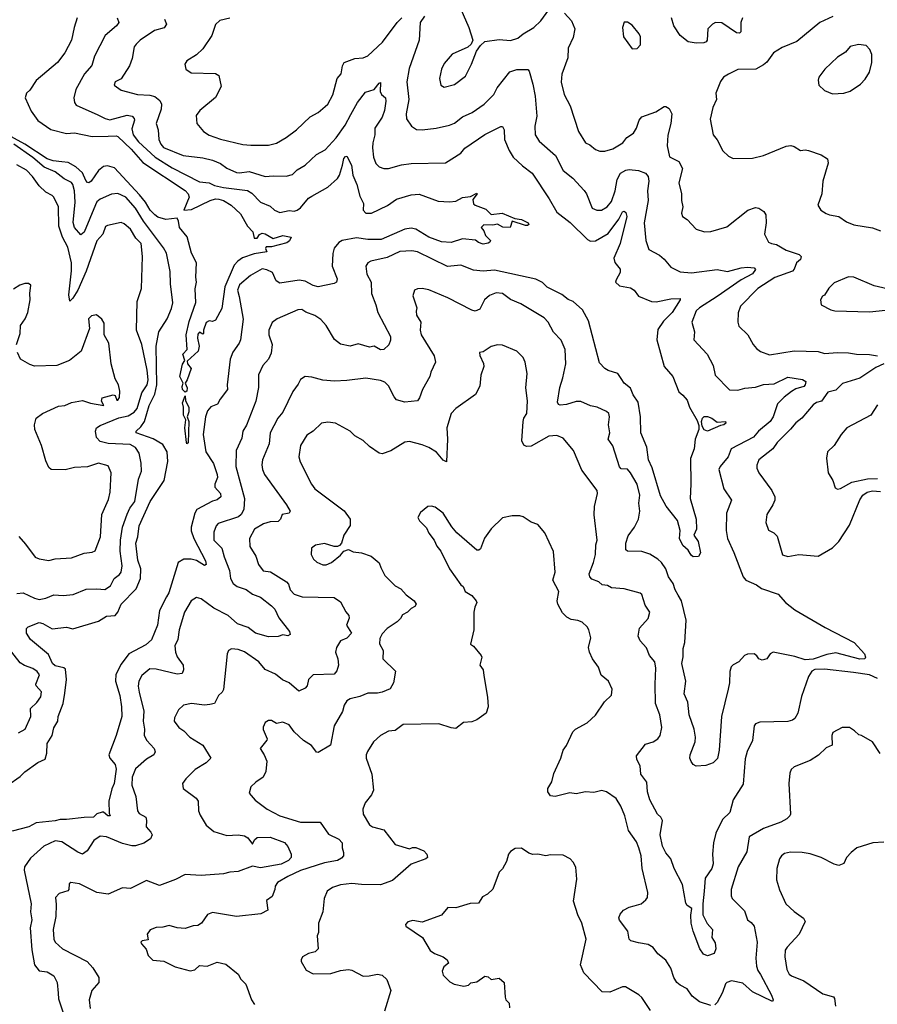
# Model space of a CAD drawing. Extents: x 1246230 to 1426786, y 660032 to 763141.
# Tile 262 of 566: x 1321923 to 1327274, y 742238 to 748383. Entities that reach past the tile are written whole.
import ezdxf

# ---------------------------------------------------------------- set-up
doc = ezdxf.new("R2010")
doc.units = 0

msp = doc.modelspace()

# ---------------------------------------------------------------- linework, layer by layer
at = {"layer": '0CON10XD'}
for points in [[(1324655, 748496.7), (1324725.8, 748335), (1324750, 748255), (1324740, 748230), (1324718.3, 748211.7), (1324621.7, 748168.3), (1324571.4, 748108.6), (1324554.5, 748075), (1324541.4, 748015), (1324550.8, 747975), (1324571.3, 747961.3), (1324635, 747978.1), (1324705, 748030), (1324742.9, 748105), (1324774.1, 748185.9), (1324798.3, 748221.7), (1324825, 748246.7), (1324915, 748258.6), (1324985, 748252.2), (1325031.7, 748268.3), (1325063.8, 748295), (1325130.8, 748335), (1325174, 748375), (1325225, 748443.8)], [(1322281.9, 748395), (1322262.1, 748335), (1322246.2, 748255), (1322204.5, 748175), (1322158.1, 748115), (1322025, 748003.8), (1321985, 747943.8), (1321965, 747923.8), (1321956.9, 747895), (1321995, 747812.5), (1322035, 747754.3), (1322117.1, 747697.1), (1322215, 747672.2), (1322265, 747676.2), (1322375, 747654.3), (1322475, 747655.6), (1322525, 747657.9), (1322535, 747653.2), (1322617.3, 747575), (1322691.6, 747491.6), (1322955, 747317.3), (1322973.3, 747295), (1322980, 747275), (1322946.7, 747195), (1322995, 747198.5), (1323112, 747255), (1323145, 747264.6), (1323165, 747262.7), (1323195, 747254.4), (1323243.3, 747225), (1323301.2, 747171.2), (1323344, 747095), (1323378.3, 747058.3), (1323385, 747020), (1323405, 747020), (1323418.3, 747041.7), (1323435, 747050), (1323455, 747046.7), (1323505, 747016.2), (1323564.5, 747035.5), (1323617.5, 747025), (1323606.6, 747003.4), (1323588.8, 746991.2), (1323494.2, 746965.8), (1323461.2, 746965), (1323456.7, 746955), (1323465, 746933.3), (1323385, 746922), (1323313.1, 746896.9), (1323283.7, 746876.3), (1323260.2, 746849.8), (1323203.3, 746715), (1323185, 746580), (1323145, 746507.5), (1323125, 746500), (1323105, 746502.5), (1323087, 746493), (1323070, 746445), (1323070, 746425), (1323065, 746420), (1323045, 746432.5), (1323035, 746420), (1323031.8, 746395), (1323042.2, 746345), (1323035.7, 746315), (1322967.5, 746252.5), (1322970.5, 746235), (1322993.1, 746205), (1322968.5, 746135), (1322955.7, 746115), (1322967.3, 746085), (1322965, 746064), (1322955, 746059.2), (1322939.1, 746075), (1322936.4, 746093.6), (1322942.5, 746115), (1322921.2, 746155), (1322937.7, 746232.3), (1322953.8, 746255), (1322941.4, 746295), (1322967.2, 746325), (1322960.6, 746415), (1322980.9, 746499.1), (1323022.2, 746617.8), (1323017.4, 746702.6), (1323026.5, 746745), (1323020.9, 746775), (1323025.7, 746865.7), (1322995, 746926.7), (1322967.7, 747027.7), (1322920, 747085), (1322914.5, 747125), (1322905, 747144.4), (1322835.5, 747135.5), (1322785, 747151.1), (1322765, 747164.1), (1322736, 747195), (1322708.1, 747245), (1322670.7, 747290.7), (1322515, 747457.7), (1322471.4, 747471.4), (1322445, 747466.2), (1322415, 747441.9), (1322367.8, 747375), (1322355, 747365.6), (1322345, 747366.9), (1322335, 747380), (1322315, 747427.3), (1322273.6, 747463.6), (1322225, 747490.5), (1322186.3, 747496.3), (1322131.5, 747501.5), (1322094.6, 747514.6), (1321955.3, 747605.3), (1321825, 747676.9)], [(1322530.6, 748395), (1322540.8, 748365), (1322527.1, 748345), (1322456.7, 748285), (1322390, 748155), (1322372.8, 748097.2), (1322326.7, 748045), (1322272.6, 747947.4), (1322260, 747895), (1322264.2, 747865), (1322275, 747850), (1322409.5, 747789.5), (1322455.3, 747765.3), (1322485, 747756.9), (1322594.1, 747785.9), (1322625, 747780.4), (1322637.1, 747767.1), (1322638.8, 747755), (1322622.4, 747702.4), (1322630.3, 747665), (1322665, 747620.8), (1322768.2, 747525), (1322875, 747459.2), (1323045, 747370.8), (1323104, 747365), (1323137.3, 747347.2), (1323195, 747335.9), (1323345, 747317.8), (1323370.5, 747300.5), (1323425, 747244.5), (1323485, 747220), (1323513.7, 747193.7), (1323545, 747178.5), (1323605, 747191.1), (1323635, 747187.5), (1323655, 747193.8), (1323675, 747207.9), (1323725, 747269.5), (1323745, 747281.8), (1323845, 747337.1), (1323905, 747391.5), (1323917.7, 747412.3), (1323937.9, 747475), (1323945, 747516.9), (1323955, 747529.1), (1323965, 747530), (1323992.4, 747475), (1324001.6, 747411.6), (1324027.5, 747355), (1324045, 747281.2), (1324067.8, 747235), (1324065, 747193.8), (1324082.5, 747175), (1324118, 747175), (1324217.7, 747222.2), (1324275, 747263.3), (1324365, 747290), (1324415, 747293.1), (1324535, 747250), (1324604.5, 747245.5), (1324645, 747249.2), (1324685, 747272.9), (1324735, 747278.8), (1324775, 747300), (1324776.7, 747295), (1324749.5, 747260.5), (1324754.6, 747234.6), (1324764.7, 747224.7), (1324830.9, 747200.9), (1324865, 747168), (1324934.4, 747174.4), (1325012.5, 747142.5), (1325055, 747136.7), (1325095, 747116), (1325099.5, 747105), (1325092, 747098), (1325078.1, 747098.1), (1324995, 747126), (1324983.3, 747086.7), (1324937.7, 747087.7), (1324905, 747107.5), (1324875, 747100), (1324818.3, 747101.7), (1324802.5, 747085), (1324820, 747065), (1324830, 747035), (1324860, 747005), (1324856.4, 746993.6), (1324845, 746987.5), (1324815, 746982.5), (1324785, 746992.5), (1324766.4, 747006.4), (1324685, 747014.5), (1324615, 746992.5), (1324555, 746995.4), (1324475, 747025.3), (1324395, 747074.6), (1324365, 747082), (1324325, 747074.7), (1324178.1, 747011.9), (1324095, 747010.2), (1324025, 747020.4), (1323935, 747005.7), (1323915, 746992.5), (1323885.9, 746955.9), (1323876.2, 746923.8), (1323872.4, 746845), (1323903.3, 746765), (1323898.8, 746745), (1323885, 746736.2), (1323785, 746715.6), (1323755, 746722.9), (1323705, 746750), (1323667.1, 746757.1), (1323545, 746738.2), (1323523.7, 746753.7), (1323500.8, 746805), (1323465, 746821.9), (1323435, 746827.3), (1323363.3, 746786.7), (1323295, 746728.5), (1323281, 746695), (1323293, 746655), (1323316.5, 746513.5), (1323300, 746385), (1323292.3, 746365), (1323252, 746308), (1323237.1, 746265), (1323217.9, 746105), (1323219.4, 746075), (1323174.4, 746015), (1323157.5, 745982.5), (1323115, 745967.5), (1323095, 745941.2), (1323082.5, 745905), (1323067.5, 745795), (1323083.6, 745685), (1323133, 745613), (1323155.3, 745545), (1323156, 745525), (1323140, 745485), (1323140.5, 745465), (1323175.4, 745425), (1323177.8, 745405), (1323155, 745385.6), (1323125, 745378.9), (1323028.5, 745325), (1323016.2, 745303.8), (1322992.9, 745215), (1322993.7, 745193.7), (1323010, 745145), (1323081.8, 745005), (1323086.3, 744983.7), (1323075, 744975.7), (1323026.8, 745006.8), (1322993.3, 745016.7), (1322946.2, 745015), (1322910.8, 744995), (1322853.4, 744806.6), (1322838.3, 744781.7), (1322794.7, 744695), (1322782.8, 744605), (1322745, 744512), (1322709.4, 744480.6), (1322603.1, 744425), (1322555, 744360), (1322523.4, 744296.6), (1322521.1, 744255), (1322547.2, 744165), (1322558.4, 744095), (1322559.3, 744035), (1322525.4, 743914.6), (1322479.2, 743795), (1322484.3, 743774.3), (1322517.5, 743735), (1322525.5, 743705.5), (1322512.9, 743615), (1322497.6, 743582.4), (1322479.2, 743505), (1322480.3, 743430.3), (1322486.4, 743413.6), (1322472.5, 743415), (1322445, 743436.7), (1322436.4, 743436.4), (1322405, 743426.7), (1322382.5, 743405), (1322325.6, 743404.4), (1322215, 743390.8), (1322175, 743391.9), (1322145, 743382.1), (1322025, 743369.5), (1321978.8, 743345), (1321875, 743317.5)], [(1322826.6, 748386.6), (1322838.6, 748355), (1322825, 748331.1), (1322764.2, 748315), (1322675, 748255.5), (1322649.1, 748230.9), (1322637.3, 748212.7), (1322625, 748140), (1322608.5, 748095), (1322555.4, 748014.6), (1322518.8, 747995), (1322512.5, 747975), (1322555, 747942.5), (1322657.5, 747915), (1322735, 747912.7), (1322765.9, 747904.1), (1322797.6, 747877.6), (1322807.5, 747855), (1322804.7, 747825), (1322774.4, 747735), (1322786.4, 747695), (1322790.3, 747635), (1322803.9, 747605), (1322821.1, 747585), (1322943.8, 747535), (1323065, 747520.8), (1323125, 747506.7), (1323175, 747485.5), (1323215, 747456.5), (1323275, 747428.8), (1323295, 747426.2), (1323355, 747434.7), (1323455, 747403.8), (1323505, 747409.1), (1323585, 747405.5), (1323625, 747415.6), (1323655, 747446.7), (1323704.3, 747475), (1323775, 747541.1), (1323829.9, 747570.1), (1323897.3, 747645), (1323953.8, 747725), (1323988.8, 747791.2), (1324030, 747865), (1324080.2, 747929.8), (1324135, 747947.3), (1324165, 747987.5), (1324175, 747990), (1324171.1, 747935), (1324180, 747915), (1324204.5, 747894.5), (1324207.5, 747875), (1324198.8, 747815), (1324183.9, 747775), (1324138.6, 747705), (1324139.4, 747665), (1324125.3, 747615), (1324123.3, 747583.3), (1324130.5, 747525), (1324145.6, 747485), (1324165, 747464.3), (1324195, 747453.3), (1324225, 747453.5), (1324305, 747476.7), (1324366.2, 747486.2), (1324580, 747490), (1324675, 747550), (1324699.7, 747580.3), (1324825, 747665.4), (1324925, 747716.5), (1324935.3, 747715.3), (1324946.2, 747695), (1324947.5, 747635), (1324976.3, 747566.3), (1325002.2, 747525), (1325060.1, 747470.1), (1325120.4, 747425), (1325226.7, 747265), (1325275, 747180.6), (1325357.7, 747117.7), (1325465, 747011.1), (1325485, 747001.5), (1325515, 747003.1), (1325595, 747048.7), (1325662.1, 747137.9), (1325685, 747183.6), (1325695, 747186.9), (1325705, 747178.5), (1325710.7, 747155), (1325669, 746985), (1325630, 746895), (1325637.4, 746867.4), (1325670.3, 746825), (1325668.9, 746805), (1325645, 746759.4), (1325640.5, 746745), (1325665, 746720.9), (1325735, 746709.2), (1325756.2, 746695), (1325785, 746657.1), (1325864.7, 746624.7), (1325895, 746621.8), (1325985, 746640.4), (1326043.6, 746643.6), (1326044.2, 746635), (1325994.5, 746555), (1325939.1, 746500.9), (1325905, 746448.8), (1325899.5, 746385), (1325945, 746219.4), (1325998.9, 746155), (1326035, 746060), (1326060.5, 746040.5), (1326087.6, 746007.6), (1326103.1, 745965), (1326150.8, 745880.8), (1326160, 745850), (1326161.1, 745825), (1326138.1, 745765), (1326132.5, 745705), (1326108.8, 745645), (1326110, 745485), (1326105.6, 745395), (1326144.4, 745265.6), (1326145.8, 745204.2), (1326130, 745165), (1326155.5, 745125.5), (1326170, 745055), (1326158.3, 745031.7), (1326125, 745031.2), (1326111.9, 745041.9), (1326095, 745072.5), (1326061.7, 745101.7), (1326040, 745145), (1326043.8, 745195), (1326027.3, 745257.3), (1325956.5, 745346.5), (1325921.9, 745411.9), (1325868.8, 745585), (1325845.7, 745635), (1325836.5, 745715), (1325797.7, 745805), (1325795.6, 745905), (1325781.3, 745995), (1325751.7, 746041.7), (1325733.9, 746083.9), (1325694.4, 746114.4), (1325675, 746143.1), (1325655, 746174.2), (1325595, 746193.1), (1325575, 746205.7), (1325541.8, 746241.8), (1325472.8, 746502.8), (1325435, 746572.5), (1325376.2, 746625), (1325345, 746637.5), (1325305, 746666.9), (1325215, 746714.4), (1325185, 746741.9), (1325143.2, 746763.2), (1324885, 746819.3), (1324815, 746813.6), (1324755, 746819.5), (1324675, 746850), (1324592.7, 746842.7), (1324405, 746934.5), (1324370.4, 746940.4), (1324295, 746935.5), (1324215, 746899.6), (1324113.6, 746876.4), (1324096, 746865), (1324082.9, 746845), (1324089.6, 746795), (1324116.6, 746745), (1324117.1, 746675), (1324145.8, 746604.2), (1324158.1, 746555), (1324236.8, 746405), (1324237.5, 746382.5), (1324225.6, 746354.4), (1324195.6, 746324.4), (1324175, 746321.5), (1324135, 746344.4), (1324105, 746340), (1324035, 746358.9), (1323985, 746345.5), (1323925, 746357.8), (1323886.9, 746386.9), (1323835.5, 746475), (1323801.2, 746511.2), (1323765, 746537.7), (1323707.3, 746557.3), (1323683.3, 746573.3), (1323657.9, 746572.1), (1323528.8, 746515)], [(1323235, 748392.9), (1323172.5, 748377.5), (1323145, 748353.3), (1323120.8, 748285), (1323065, 748201.2), (1323025, 748163.3), (1322966.7, 748125), (1322953.8, 748105), (1322960, 748075), (1322991.7, 748051.7), (1323145, 748047.5), (1323166.2, 748035), (1323180, 747965), (1323145, 747896.7), (1323046.2, 747815), (1323024, 747785), (1323028.8, 747735), (1323070, 747685), (1323105, 747662.2), (1323175, 747637.3), (1323314.7, 747604.7), (1323365, 747598.9), (1323475, 747600), (1323525, 747611.9), (1323585, 747648.1), (1323650.8, 747695), (1323735, 747776), (1323785, 747804.3), (1323829.1, 747840.9), (1323845, 747856.2), (1323876.2, 747913.8), (1323904.5, 748015), (1323928.9, 748045), (1323936.5, 748095), (1323947.5, 748115), (1324015, 748140), (1324065, 748145.5), (1324095, 748156.7), (1324186.6, 748243.4), (1324278.1, 748365), (1324307.5, 748395)], [(1324448.7, 748405), (1324420.9, 748365), (1324415.6, 748255), (1324352.1, 748077.9), (1324337.5, 747995), (1324350.8, 747885), (1324334.5, 747795), (1324336.5, 747765), (1324367.9, 747717.9), (1324398.3, 747698.3)], [(1325323.3, 748423.3), (1325366.7, 748375), (1325387.8, 748325), (1325377.4, 748272.6), (1325345.6, 748205), (1325343.1, 748145), (1325306.3, 748043.7), (1325302, 747992), (1325320.6, 747915), (1325358.6, 747845), (1325410, 747685), (1325452.5, 747615), (1325480.9, 747600.9), (1325515, 747571.9), (1325541.9, 747561.9), (1325575, 747562.7), (1325625, 747576.5), (1325685.6, 747615), (1325712.3, 747647.7), (1325752.5, 747675), (1325770.8, 747705), (1325788, 747755), (1325805, 747776.2), (1325891.7, 747808.3), (1325945, 747842), (1325955, 747842), (1325975, 747828.8), (1325992.5, 747795), (1325985.5, 747735), (1325967.3, 747662.7), (1325963.3, 747595), (1325977.5, 747527.5), (1326035, 747496.9), (1326059.4, 747455), (1326036, 747365), (1326053.1, 747295), (1326052.2, 747255), (1326060.9, 747215), (1326052.9, 747175), (1326058, 747155), (1326088.8, 747135), (1326143.8, 747075), (1326195, 747059.4), (1326235, 747060.6), (1326335, 747090), (1326466.6, 747193.4), (1326515, 747210.8), (1326535, 747206), (1326566, 747185), (1326579.2, 747165), (1326580.8, 747115), (1326570.8, 747045), (1326595.8, 746995), (1326613.3, 746985), (1326645, 746979.5), (1326705, 746944.4), (1326786.7, 746916.7), (1326800, 746905), (1326795, 746885.6), (1326770.8, 746865), (1326756, 746825), (1326745, 746813.8), (1326635, 746772.9), (1326528.1, 746705), (1326420.8, 746595), (1326405.8, 746554.2), (1326403.1, 746495), (1326411.1, 746471.1), (1326466.6, 746416.6), (1326499.2, 746355), (1326520.3, 746330.3), (1326545, 746311.2), (1326602, 746292), (1326755, 746317.1), (1326905, 746311.4), (1326945, 746298.5), (1327025, 746305.5), (1327095, 746303.8), (1327144.5, 746295.5), (1327225, 746292.9), (1327275, 746284.6)], [(1326433.8, 748395), (1326423.5, 748365), (1326422, 748308), (1326415, 748297.8), (1326395, 748300.7), (1326305, 748364.1), (1326265, 748365.4), (1326245, 748354.4), (1326217.3, 748325), (1326212.7, 748255), (1326205.9, 748244.1), (1326191.3, 748238.7), (1326145, 748236.5), (1326094.3, 748244.3), (1326044.3, 748284.3), (1326003.9, 748345), (1325990.8, 748395)], [(1326996.3, 748403.7), (1326915.5, 748364.5), (1326772.6, 748247.4), (1326681.1, 748208.9), (1326626.7, 748175), (1326585, 748118), (1326565, 748100), (1326515.7, 748074.3), (1326405, 748071.4), (1326345, 748042.5), (1326313.8, 748025), (1326295, 747997.5), (1326266.2, 747923.8), (1326270, 747885), (1326248.1, 747835), (1326232.3, 747762.3), (1326250, 747665), (1326275, 747632.5), (1326311.2, 747565), (1326345, 747532), (1326375, 747516), (1326495, 747518.1), (1326565, 747536), (1326705, 747593.1), (1326735, 747597.8), (1326755, 747591.9), (1326795, 747565.8), (1326825, 747570), (1326845, 747566), (1326925, 747538.8), (1326963.8, 747513.8), (1326968.3, 747488.3), (1326934.2, 747375), (1326928.8, 747295), (1326902.5, 747225), (1326922.5, 747195), (1326955, 747173.8), (1326975, 747164.2), (1327035, 747154.4), (1327081.8, 747121.8), (1327128.3, 747101.7), (1327245, 747084.3), (1327295, 747065.8)], [(1325745, 748200), (1325775, 748202.5), (1325796.7, 748225), (1325796, 748275), (1325789.2, 748295), (1325745, 748348.6), (1325715, 748368), (1325695, 748367.5), (1325683.8, 748335), (1325690, 748275), (1325745, 748200)], [(1326995, 747920), (1327065, 747924.2), (1327105, 747935.8), (1327170.3, 747979.7), (1327199.3, 748010.7), (1327225.6, 748055), (1327239.5, 748115), (1327241.1, 748165), (1327227, 748197), (1327205, 748220.8), (1327157, 748227), (1327105, 748215.6), (1327075, 748180), (1327025, 748148.9), (1326946, 748075), (1326910, 748025), (1326905.8, 748005), (1326910, 747975), (1326945, 747941.2), (1326995, 747920)], [(1324398.3, 747698.3), (1324435, 747694.5), (1324522.5, 747705), (1324605, 747724.5), (1324635, 747737.5), (1324685, 747775.6), (1324746.6, 747803.4), (1324820.6, 747855), (1324880.5, 747915), (1324902.5, 747957.5), (1324982.1, 748057.9), (1325025, 748072.2), (1325092.7, 748072.7), (1325101.4, 748061.4), (1325125, 747980), (1325139.6, 747905), (1325149.1, 747780.9), (1325137.3, 747717.3), (1325139.2, 747665), (1325165, 747624), (1325265.3, 747535.3), (1325315, 747442.5), (1325373.6, 747393.6), (1325445, 747316), (1325460, 747295), (1325495, 747205.7), (1325525, 747193.5), (1325552.5, 747195), (1325588, 747215), (1325615, 747248), (1325639.5, 747315), (1325652, 747385), (1325672, 747425), (1325705, 747443.6), (1325725, 747447.6), (1325785, 747441.1), (1325828, 747425), (1325844.4, 747405), (1325847.7, 747375), (1325841.1, 747315), (1325844.5, 747255), (1325820.4, 747115), (1325830.5, 747005), (1325847.9, 746947.9), (1325915, 746914), (1325945, 746889.2), (1325985, 746837.5), (1326045, 746809.4), (1326115, 746802.1), (1326275, 746822.9), (1326339.7, 746810.3), (1326425, 746834), (1326465, 746839.1), (1326505, 746834.2), (1326513.9, 746823.9), (1326495, 746795.7), (1326425, 746760.3), (1326275.7, 746654.3), (1326165, 746585.3), (1326143.8, 746565), (1326116.5, 746495), (1326134.3, 746435), (1326130, 746385), (1326211.9, 746295), (1326250.6, 746225), (1326262.9, 746165), (1326352.7, 746072.7), (1326405, 746070.8), (1326447.7, 746082.3), (1326515, 746088.8), (1326564.7, 746105.3), (1326630.4, 746109.6), (1326715, 746150.9), (1326807.8, 746137.8), (1326827.5, 746125), (1326824.1, 746105), (1326815, 746093.7), (1326765, 746078.2), (1326737.9, 746062.1), (1326692.6, 746027.4), (1326651.5, 745985), (1326623.6, 745905), (1326605.2, 745874.8), (1326533.1, 745815), (1326502.5, 745777.5), (1326363.1, 745705), (1326344, 745655), (1326293.3, 745595), (1326284.5, 745575), (1326316.9, 745455), (1326364.4, 745385), (1326333.7, 745303.7), (1326331.5, 745195), (1326338.5, 745145), (1326378.6, 745058.6), (1326436.9, 744905), (1326454, 744885), (1326520, 744855), (1326551.9, 744831.9), (1326655, 744798.5), (1326701.8, 744745), (1326760.4, 744700.4), (1326949.7, 744589.7), (1327130, 744495), (1327194.3, 744425), (1327201.2, 744405), (1327196.7, 744395), (1327165, 744392.7), (1327015, 744430.8), (1326959.1, 744420.9), (1326875, 744391.4), (1326825, 744386.9), (1326758.9, 744408.9), (1326625, 744436.2), (1326605, 744425.7), (1326585.9, 744394.1), (1326555, 744386), (1326535.6, 744395), (1326523.1, 744413.1), (1326505, 744424.4), (1326465, 744422.5), (1326445, 744414.2), (1326410.6, 744375), (1326375, 744357.3), (1326363.3, 744345), (1326353.2, 744315), (1326352.9, 744245), (1326344.6, 744204.6), (1326302.7, 744035), (1326287, 743823), (1326277, 743773), (1326250, 743745), (1326205, 743727.5), (1326143.2, 743723.2), (1326125, 743734), (1326112.4, 743752.4), (1326104.7, 743774.7), (1326105.5, 743795), (1326138.1, 743875), (1326139.5, 743905), (1326131.2, 743955), (1326100.8, 744045), (1326092.6, 744122.6), (1326070, 744175), (1326080, 744255), (1326055.4, 744365), (1326063.6, 744406.4), (1326062.2, 744457.8), (1326074.2, 744495), (1326082.5, 744635), (1326052.5, 744755), (1326031.3, 744791.3), (1326012.1, 744825), (1326000.5, 744865), (1325970.5, 744905), (1325954.5, 744955), (1325927.8, 744995), (1325905.6, 745015), (1325855, 745048.2), (1325805, 745064.5), (1325716, 745066), (1325704.2, 745074.2), (1325704.5, 745115), (1325718.8, 745161.2), (1325759.5, 745215), (1325784.5, 745265), (1325791.5, 745315), (1325785.8, 745365), (1325792.9, 745415), (1325775.7, 745485), (1325735, 745553.8), (1325715, 745577.5), (1325675, 745580), (1325665, 745592.5), (1325625, 745724), (1325595.8, 745765), (1325604.3, 745805), (1325597.1, 745855), (1325603.1, 745905), (1325598.1, 745925), (1325585, 745937.5), (1325526.7, 745965), (1325485, 745971.9), (1325425, 746000.8), (1325395, 746000.6), (1325335, 745981.1), (1325295, 745977.5), (1325285, 745981.2), (1325279.4, 745995), (1325293.5, 746086.5), (1325313, 746147), (1325330, 746235), (1325326.7, 746325), (1325302.6, 746382.6), (1325253.1, 746433.1), (1325219.6, 746495), (1325195, 746521.9), (1325050.3, 746610.3), (1324985, 746637.3), (1324935, 746674.6), (1324895, 746677.3), (1324855, 746662.5), (1324822.2, 746635), (1324794.5, 746575.5), (1324765, 746564.4), (1324745, 746569.4), (1324595, 746646.9), (1324475, 746697.5), (1324434.1, 746705.9), (1324405, 746704), (1324386.7, 746695), (1324375, 746660), (1324400.8, 746585), (1324395.9, 746564.1), (1324399.4, 746539.4), (1324425.7, 746495), (1324422.5, 746445), (1324427.5, 746415), (1324510, 746285), (1324516.9, 746245), (1324487.9, 746182.1), (1324482.5, 746155), (1324435.5, 746074.5), (1324417.6, 746022.4), (1324405, 746003.8), (1324325, 745995.7), (1324275, 746010), (1324259.2, 746029.2), (1324225, 746098.6), (1324201.2, 746121.2), (1324175, 746130.9), (1324083.5, 746146.5), (1323965, 746130), (1323886.6, 746126.6), (1323815, 746133.1), (1323745, 746152.2), (1323705, 746155.5), (1323675, 746138), (1323661.2, 746108.8), (1323626.8, 746063.2), (1323565.7, 745934.3), (1323534.5, 745895), (1323508.8, 745848.8), (1323486.5, 745805), (1323478.8, 745735), (1323437.9, 745635), (1323433.8, 745605), (1323438.2, 745575), (1323450.6, 745545), (1323588.6, 745355), (1323611.2, 745315), (1323605, 745303.8), (1323561.2, 745295), (1323550, 745265), (1323535, 745251.1), (1323485, 745248.1), (1323445, 745237.3), (1323387.6, 745202.4), (1323355.8, 745144.2), (1323357.8, 745095), (1323396.9, 745035), (1323413.4, 744983.4), (1323442.4, 744942.4), (1323487.3, 744937.3), (1323587.5, 744875), (1323599.8, 744859.8), (1323609.6, 744825), (1323635, 744797.7), (1323685, 744780.7), (1323885, 744777.5), (1323925, 744750), (1323957.7, 744687.7), (1323977.5, 744665), (1323978.3, 744648.3), (1323962.5, 744605), (1323993.8, 744555), (1323965, 744522.9), (1323925, 744506), (1323900, 744465), (1323892.9, 744435), (1323908.8, 744395), (1323911.3, 744355), (1323901.3, 744318.7), (1323885, 744297.8), (1323755, 744294.4), (1323724.7, 744265.3), (1323716.1, 744225), (1323705, 744210), (1323665, 744192.5), (1323603.5, 744243.5), (1323563, 744263), (1323518.9, 744298.9), (1323455, 744326.4), (1323415.5, 744375), (1323325, 744437.5), (1323285, 744452.5), (1323245, 744456.4), (1323225.4, 744445), (1323216.7, 744425), (1323195, 744202.5), (1323186.2, 744185), (1323164.2, 744165), (1323137.5, 744115), (1323108.7, 744108.7), (1323075, 744105.6), (1322995, 744115.5), (1322945, 744105.6), (1322914.2, 744075), (1322889.4, 744025), (1322887.1, 744005), (1322916.5, 743965), (1322947.1, 743945), (1322983.8, 743905), (1323065, 743855.7), (1323116, 743775), (1323086.9, 743745), (1323017.6, 743702.4), (1322958.6, 743645), (1322938.1, 743615), (1322943.1, 743585), (1323024.6, 743524.6), (1323035.6, 743505), (1323039.2, 743445), (1323048.7, 743418.7), (1323085.6, 743355), (1323135, 743317.1), (1323215, 743292.4), (1323285, 743295.3), (1323325, 743288.7), (1323347, 743277), (1323375, 743238), (1323388.2, 743265), (1323405, 743278.8), (1323485, 743281.6), (1323575, 743248), (1323595, 743223.8), (1323615.8, 743175), (1323616.7, 743155), (1323600, 743135), (1323555, 743112.2), (1323425, 743089.8), (1323375, 743100.4), (1323285, 743067.5), (1323235, 743063.3), (1323195, 743051.5), (1323055, 743042.5), (1322955, 743048.5), (1322895, 743016.7), (1322795, 742978.6), (1322715, 743009.6), (1322615, 742961.4), (1322565, 742964), (1322475, 742924.3), (1322405, 742935.6), (1322295, 742990), (1322241.7, 742998.3), (1322231.2, 742988.8), (1322229.2, 742955), (1322223.2, 742946.8), (1322169.7, 742930.3), (1322147.1, 742905), (1322150.6, 742860.6), (1322149.1, 742785), (1322132.3, 742705), (1322135.6, 742645), (1322144.4, 742625), (1322190, 742585), (1322344, 742505), (1322380, 742465), (1322417.1, 742405), (1322415.7, 742375), (1322371.9, 742325), (1322355.5, 742265), (1322362.2, 742212.2)], [(1322143.2, 747433.2), (1322075, 747462.8), (1322005, 747523.7), (1321885.2, 747605)], [(1321905, 744802.5), (1321945, 744806.5), (1322015, 744772.5), (1322045, 744764.7), (1322085, 744772.9), (1322135, 744793.8), (1322195, 744788.9), (1322255.9, 744795.9), (1322337.9, 744827.9), (1322405, 744831.1), (1322455, 744825.9), (1322489.7, 744850.3), (1322511.4, 744895), (1322545, 744919.4), (1322556.2, 744935), (1322562.6, 744975), (1322549.6, 745065), (1322552, 745135), (1322563.5, 745215), (1322593.9, 745296.1), (1322610.8, 745335), (1322640.4, 745375), (1322664.6, 745515), (1322682.7, 745565), (1322680.3, 745615), (1322667.7, 745677.7), (1322645, 745712.1), (1322611.9, 745731.9), (1322475, 745737.4), (1322425, 745749.4), (1322402.8, 745775), (1322396.1, 745815), (1322401.8, 745835), (1322425, 745850.3), (1322541.9, 745898.1), (1322599.5, 745910.5), (1322637.1, 745932.9), (1322655, 745957.3), (1322685.2, 746055), (1322718.4, 746105), (1322724.3, 746135), (1322719, 746195), (1322684.4, 746355), (1322652.1, 746445), (1322654.6, 746535), (1322655.5, 746625), (1322682.2, 746705), (1322689.4, 746905), (1322680, 746985), (1322648.3, 747018.3), (1322615, 747076.5), (1322575, 747107.9), (1322555, 747116.2), (1322470.9, 747099.1), (1322458.7, 747091.3), (1322441.8, 747045), (1322405, 747002), (1322336.6, 746813.4), (1322285.9, 746695), (1322255, 746644.3), (1322235, 746626.7), (1322230, 746665), (1322247, 746815), (1322246.4, 746865), (1322223.2, 746963.2), (1322189.6, 747025), (1322166.8, 747095), (1322165.3, 747215), (1322136.2, 747275), (1322125, 747286.5), (1322085, 747305.6), (1322044.5, 747345), (1322003.3, 747405), (1321965, 747442.7), (1321905, 747477.3)], [(1321848.9, 743605), (1321925, 743659.1), (1321955, 743689.6), (1322035, 743747.3), (1322082, 743768), (1322091.5, 743805), (1322093.5, 743865), (1322125.4, 743914.6), (1322135.8, 743964.2), (1322160.8, 744005), (1322163.6, 744035), (1322193.4, 744115), (1322205, 744180), (1322215.2, 744265), (1322209.5, 744329.5), (1322198.2, 744338.2), (1322145, 744350), (1322126.8, 744365), (1322101.9, 744421.9), (1321991.1, 744515), (1321966.2, 744555), (1321965, 744582.5), (1321975, 744593.8), (1322045, 744620.9), (1322067.1, 744615), (1322125, 744580.6), (1322215, 744590.8), (1322255, 744581.2), (1322415, 744630), (1322465, 744659.6), (1322518.5, 744665), (1322535.4, 744685), (1322556.5, 744735), (1322649.4, 744830.6), (1322677.2, 744895), (1322679.6, 744955), (1322659.5, 745009.5), (1322646.9, 745115), (1322658.9, 745155), (1322668.7, 745225), (1322736, 745375), (1322825, 745507.3), (1322847.6, 745625), (1322843.2, 745685), (1322815, 745731.4), (1322755, 745767.8), (1322648.5, 745805), (1322649.1, 745815), (1322678.3, 745841.7), (1322701.6, 745875), (1322730.6, 745975), (1322766.2, 746045), (1322778, 746105), (1322775.3, 746345), (1322790.6, 746435), (1322842.2, 746515), (1322869.8, 746580.2), (1322877.9, 746615), (1322863.3, 746735), (1322861.7, 746811.7), (1322838.5, 746925), (1322819.7, 746959.7), (1322695, 747124.4), (1322645, 747207.2), (1322585, 747275.3), (1322535, 747297.5), (1322495, 747294.6), (1322425, 747262.5), (1322405, 747246.4), (1322395, 747226.9), (1322325, 747056.2), (1322305, 747040.8), (1322265.4, 747085), (1322256.6, 747116.6), (1322268.3, 747245), (1322264.2, 747314.3), (1322253.6, 747353.6), (1322245, 747366.4), (1322200.3, 747390.3), (1322143.2, 747433.2)], [(1327335, 746702.5), (1327255, 746721.9), (1327127.5, 746775), (1327095, 746777.5), (1327005, 746740), (1326972.1, 746707.9), (1326945.7, 746664.3), (1326932.7, 746657.3), (1326918.8, 746635), (1326925, 746602.5), (1326985, 746571.2), (1327010, 746565), (1327225, 746560), (1327325, 746569.2)], [(1321901.9, 746355), (1321926.4, 746423.6), (1321928.6, 746475), (1321957.5, 746515), (1321973.5, 746555), (1321988.1, 746635), (1321986, 746675), (1321992.5, 746725), (1321977, 746737), (1321955, 746736.7), (1321923.3, 746725), (1321885, 746700)], [(1322477.9, 745387.9), (1322487.3, 745435), (1322494.4, 745555), (1322475, 745598.8), (1322415, 745614.2), (1322345, 745592.2), (1322265, 745587.5), (1322205.5, 745574.5), (1322120, 745575), (1322105, 745588.8), (1322085, 745630), (1322058.6, 745725), (1322018.1, 745825), (1322014.6, 745855), (1322026, 745895), (1322065, 745925.6), (1322165, 745970), (1322204.4, 745975.6), (1322245.8, 745994.2), (1322315, 746006.7), (1322365, 745988.9), (1322447.5, 745975), (1322432.5, 746002.5), (1322437.4, 746022.6), (1322505, 746041.4), (1322517.5, 746037.5), (1322528.3, 746008.3), (1322535, 746008), (1322546.5, 746025), (1322546.9, 746065), (1322539.4, 746105), (1322519.3, 746140.7), (1322494.2, 746234.2), (1322478.5, 746365), (1322450.6, 746415), (1322449.7, 746489.7), (1322435, 746513.3), (1322401.2, 746541.2), (1322370, 746535), (1322352.5, 746515), (1322357.5, 746455), (1322306.7, 746315), (1322233.3, 746256.7), (1322155, 746225.6), (1322015, 746221.4), (1321985, 746230.8), (1321928, 746265), (1321908.6, 746305)], [(1323528.8, 746515), (1323497.4, 746492.6), (1323476.9, 746445), (1323477.8, 746415), (1323497.9, 746355), (1323492.4, 746302.4), (1323476.2, 746263.8), (1323439.4, 746225), (1323413.2, 746166.8), (1323412.3, 746087.7), (1323397.2, 746002.8), (1323337.3, 745852.7), (1323314.5, 745815), (1323309.5, 745770.5), (1323274.4, 745695), (1323270.9, 745595), (1323325.5, 745395), (1323321.2, 745325), (1323304.7, 745295.3), (1323288.8, 745281.2), (1323160.9, 745239.1), (1323147.8, 745225), (1323134.6, 745185), (1323134.6, 745135), (1323183.3, 745085), (1323198.7, 745031.3), (1323231.5, 744945), (1323238.5, 744895), (1323254.4, 744865), (1323280.6, 744845), (1323335, 744826.2), (1323375, 744797.2), (1323425, 744778.2), (1323494.6, 744724.6), (1323515, 744704), (1323540.6, 744650.6), (1323605.3, 744565.3), (1323610.6, 744545), (1323595, 744536.5), (1323565, 744543.3), (1323535.8, 744534.2), (1323475, 744532.2), (1323395, 744554.6), (1323348.9, 744588.9), (1323282.6, 744612.6), (1323223.5, 744665), (1323135, 744709.3), (1323055, 744769.4), (1323025, 744777.5), (1322993.1, 744756.9), (1322951.2, 744685), (1322918.6, 744575), (1322910.5, 744515), (1322890, 744475), (1322894.4, 744435.6), (1322905, 744407.5), (1322942.5, 744355), (1322944.4, 744325.6), (1322936.8, 744303.2), (1322905, 744298.9), (1322775, 744330.4), (1322735, 744331.5), (1322685, 744290.5), (1322666.4, 744255), (1322662.9, 744222.9), (1322667.8, 744185), (1322697.6, 744067.6), (1322693.5, 744005), (1322702.2, 743955), (1322700, 743915), (1322715.6, 743885), (1322760.8, 743835), (1322767.1, 743812.9), (1322758.8, 743795), (1322715, 743767.8), (1322645, 743706.5), (1322624.7, 743655), (1322623.5, 743605), (1322647.1, 743535), (1322656.9, 743445), (1322669.2, 743429.2), (1322709.3, 743405), (1322714.7, 743385), (1322712, 743345), (1322741.6, 743311.6), (1322748.7, 743295), (1322738.4, 743271.6), (1322696.4, 743243.6), (1322645, 743226.9), (1322623.1, 743226.9), (1322565, 743240.7), (1322465, 743282.5), (1322425, 743286.6), (1322385, 743260.9), (1322344.3, 743195), (1322315, 743175.6), (1322285, 743187.5), (1322185, 743252.5), (1322145, 743257.5), (1322074.3, 743225.7), (1321990.6, 743149.4), (1321953.2, 743096.8), (1321950.4, 743075), (1321994.6, 742865), (1321989.6, 742815), (1321998, 742765), (1321987.9, 742715), (1321998.8, 742578.8), (1322015.3, 742485.3), (1322045, 742446.7), (1322095, 742439.6), (1322135.6, 742415), (1322155.5, 742375), (1322162.2, 742307.8), (1322165, 742271.2), (1322201.1, 742165)], [(1325504.1, 744995.9), (1325516.7, 745045), (1325518.6, 745105), (1325525.8, 745135), (1325508, 745292), (1325510, 745345), (1325528.1, 745425), (1325525.6, 745445), (1325430.6, 745570.6), (1325379.4, 745695), (1325315, 745771.4), (1325275, 745788.1), (1325225, 745783.1), (1325115, 745721.8), (1325085, 745720), (1325067.7, 745727.7), (1325055.5, 745755.5), (1325064.3, 745875.7), (1325068, 745895), (1325087.1, 745925), (1325092, 746005), (1325080.8, 746085), (1325088.8, 746175), (1325076, 746245), (1325063.8, 746275), (1325025, 746313.8), (1324935, 746350.8), (1324905, 746354.2), (1324865, 746344), (1324815, 746310), (1324792.5, 746305), (1324793.8, 746286.2), (1324817.3, 746237.3), (1324819.4, 746219.4), (1324800.5, 746165), (1324794.2, 746095), (1324767, 746043), (1324645, 745956.2), (1324615.8, 745925), (1324587.1, 745835), (1324592.1, 745765), (1324585, 745623.8), (1324565, 745634.2), (1324522.9, 745682.9), (1324475, 745712.5), (1324435, 745730.5), (1324355, 745751.1), (1324325, 745745.6), (1324237.8, 745692.2), (1324185, 745673.1), (1324166.8, 745676.8), (1324105, 745718.1), (1324065, 745755.8), (1324015, 745786.2), (1323985.5, 745815.5), (1323894.4, 745864.4), (1323845, 745870.8), (1323805, 745863.8), (1323755, 745814.2), (1323715, 745789.2), (1323674.5, 745725), (1323664.2, 745654.2), (1323673, 745623), (1323743.1, 745485), (1323764.3, 745455), (1323947.6, 745317.6), (1323984, 745265), (1323984.2, 745225.8), (1323946, 745165), (1323931.2, 745115), (1323919.1, 745100.9), (1323905.6, 745094.4), (1323885, 745095.6), (1323825, 745114.4), (1323767.6, 745102.4), (1323744.2, 745085), (1323741.2, 745045), (1323756, 745015), (1323776.8, 744996.8), (1323815, 744980), (1323835, 744980.6), (1323868.8, 744995), (1323925, 745040), (1323945, 745066.7), (1323975, 745076.2), (1324002.7, 745062.7), (1324055, 745055.8), (1324115, 745033.8), (1324165, 744993.8), (1324175.6, 744965), (1324200.8, 744915), (1324265, 744849.2), (1324300.3, 744830.3), (1324335, 744792.5), (1324383.3, 744755), (1324396.2, 744735), (1324389.3, 744720.7), (1324365, 744707.5), (1324343.3, 744685), (1324311.4, 744668.6), (1324299.2, 744645), (1324279.2, 744625), (1324215, 744584.3), (1324185, 744550), (1324170.5, 744520.5), (1324166.9, 744486.9), (1324190, 744445), (1324189.2, 744395), (1324267, 744317), (1324256.1, 744243.9), (1324235, 744206.9), (1324185, 744186.8), (1324155, 744179.6), (1324095, 744180), (1324045, 744158.2), (1323985, 744144.5), (1323965, 744132.9), (1323946.9, 744105), (1323937.6, 744065), (1323885, 743976.7), (1323861.2, 743855), (1323785, 743808.8), (1323775, 743811.2), (1323765, 743826), (1323742.9, 743852.9), (1323693.3, 743885), (1323635, 743938.6), (1323605, 743981.9), (1323565, 743999.2), (1323525, 743990), (1323495, 744010), (1323475, 744010), (1323455, 743996.7), (1323442.7, 743967.3), (1323443, 743953), (1323466, 743895), (1323464.1, 743885.9), (1323423.8, 743835), (1323449.2, 743795), (1323464.4, 743755), (1323459.1, 743690.9), (1323441.2, 743655), (1323395.5, 743624.5), (1323366, 743595), (1323354, 743555), (1323391.2, 743511.2), (1323466.2, 743455), (1323546.7, 743415), (1323675.3, 743375.3), (1323798.6, 743375), (1323848.9, 743298.9), (1323915, 743267.8), (1323935.8, 743245), (1323934.3, 743214.3), (1323944, 743185), (1323942.5, 743165), (1323930.2, 743149.8), (1323905.3, 743134.7), (1323825, 743120.7), (1323675, 743072.9), (1323595, 743035.3), (1323532.4, 742997.6), (1323516, 742975), (1323515.8, 742955), (1323498.7, 742911.3), (1323463.8, 742885), (1323471.2, 742825), (1323427.6, 742802.4), (1323275, 742785.6), (1323125, 742810.6), (1323095, 742798), (1323056.7, 742745), (1323035, 742730.4), (1323005, 742727.5), (1322955, 742710.8), (1322905.4, 742714.6), (1322855, 742729.2), (1322815, 742718.9), (1322773.4, 742716.6), (1322736.8, 742703.2), (1322717.5, 742675), (1322725, 742640), (1322686, 742634), (1322678.8, 742625), (1322682.5, 742615), (1322712.3, 742582.3), (1322723.4, 742543.4), (1322754.2, 742514.2), (1322822.3, 742507.7), (1322892.7, 742472.7), (1322986.7, 742446.7), (1323015, 742452.3), (1323045, 742479.4), (1323093.3, 742475), (1323155, 742501.9), (1323209.4, 742489.4), (1323285.9, 742425.9), (1323302.5, 742395), (1323333.6, 742363.6), (1323370, 742265), (1323387.6, 742237.6)], [(1327316, 746235), (1327265, 746212.2), (1327165, 746146.4), (1327057.4, 746112.6), (1327032.9, 746087.1), (1327015, 746070), (1326965, 746058.1), (1326927.1, 746002.9), (1326895, 745994.3), (1326875, 745980), (1326803.1, 745895), (1326765, 745867.7), (1326733.6, 745826.4), (1326650, 745745), (1326623.3, 745705), (1326534, 745636), (1326523, 745603), (1326523.2, 745583.2), (1326535.8, 745555), (1326616.7, 745445), (1326635.6, 745405), (1326635.6, 745385), (1326623.1, 745355), (1326584.4, 745295), (1326578.6, 745245), (1326595, 745196.7), (1326629.6, 745179.6), (1326650.3, 745160.3), (1326683.3, 745043.3), (1326715, 745032.7), (1326785.6, 745044.4), (1326905, 745034.2), (1326994.1, 745085.9), (1327035, 745126.4), (1327101.5, 745228.5), (1327165, 745385.7), (1327184.5, 745415), (1327211.4, 745435), (1327245, 745442.5), (1327295, 745438.9)], [(1322965, 745736.7), (1322962.9, 745745), (1322952.3, 745835), (1322958.6, 745885), (1322944.6, 745915), (1322944.6, 745965), (1322937.9, 745992.1), (1322955, 746036.2), (1322957.3, 746005), (1322977.6, 745965), (1322978.4, 745935), (1322967.5, 745905), (1322978.2, 745875), (1322975, 745742.5), (1322965, 745736.7)], [(1327275, 745980), (1327233.8, 745915), (1327084, 745835), (1327048, 745795), (1327005.4, 745724.6), (1326963.8, 745685), (1326956.4, 745646.4), (1326968, 745555), (1326995.9, 745505.9), (1327010.7, 745460.7), (1327025, 745453.3), (1327045, 745456.2), (1327115, 745497.1), (1327212.9, 745517.1), (1327275, 745519.2)], [(1326215, 745814), (1326193.9, 745823.9), (1326182, 745845), (1326178, 745875), (1326183.9, 745896.1), (1326194.1, 745905.9), (1326215, 745905.7), (1326242.5, 745895), (1326275, 745870), (1326327.5, 745875), (1326330, 745865), (1326316.7, 745855), (1326295, 745850.8), (1326215, 745814)], [(1321916.9, 745156.9), (1321959.4, 745109.4), (1322018.7, 745028.7), (1322045, 745017.1), (1322105, 745007.8), (1322145, 745018.9), (1322245, 745024.3), (1322325, 745054.3), (1322375, 745059.4), (1322392.9, 745067.1), (1322426.5, 745155), (1322435.9, 745295), (1322477.9, 745387.9)], [(1326235, 742230.4), (1326165, 742252.7), (1326118.6, 742288.6), (1326087.1, 742335), (1326045, 742356.4), (1326024.3, 742374.3), (1326004.8, 742404.8), (1325985, 742464.2), (1325955, 742512.5), (1325905, 742552.9), (1325875, 742592.7), (1325845, 742611.8), (1325785, 742620.6), (1325736.7, 742635), (1325725.8, 742645), (1325717.5, 742695), (1325665, 742763.8), (1325662.2, 742777.8), (1325670.3, 742799.7), (1325691.2, 742825), (1325726.7, 742845), (1325757.4, 742852.6), (1325800, 742865), (1325829.7, 742890.3), (1325840, 742905), (1325841.4, 742935), (1325806.7, 743085), (1325801.8, 743165), (1325785.5, 743215), (1325771.2, 743251.2), (1325722.4, 743322.4), (1325699.4, 743415), (1325674, 743475), (1325645, 743523.3), (1325584.4, 743564.4), (1325555, 743573.1), (1325505, 743558.8), (1325454.2, 743564.2), (1325395, 743551.9), (1325355, 743557.8), (1325265, 743534.3), (1325235, 743538.8), (1325218, 743565), (1325218, 743585), (1325243.2, 743626.8), (1325255, 743677.5), (1325298.6, 743775), (1325314.2, 743825), (1325335, 743853.8), (1325375, 743939.2), (1325391.4, 743955), (1325464.2, 743995), (1325516.7, 744043.3), (1325571.2, 744125), (1325615, 744167.5), (1325618.8, 744205), (1325596.7, 744255), (1325551.7, 744291.7), (1325535, 744341.2), (1325497.1, 744395), (1325478.1, 744435), (1325472.5, 744465), (1325485.8, 744525.8), (1325474.4, 744574.4), (1325463.2, 744593.2), (1325432.7, 744622.7), (1325405, 744634), (1325365, 744638.6), (1325336, 744655), (1325310.5, 744680.5), (1325281.1, 744735), (1325276.7, 744755), (1325286.7, 744815), (1325250.6, 744885), (1325264.3, 744935), (1325253, 745063), (1325199.5, 745179.5), (1325155, 745232.5), (1325115, 745246.7), (1325065, 745281.2), (1325043.6, 745286.4), (1324995, 745286.7), (1324935, 745273.3), (1324864, 745205), (1324822.6, 745147.4), (1324798.8, 745081.2), (1324787.7, 745072.3), (1324775, 745072), (1324650, 745180), (1324618.3, 745218.3), (1324565, 745302.5), (1324515, 745340), (1324493, 745347), (1324470, 745345), (1324423.6, 745306.4), (1324407.5, 745275), (1324417.5, 745255), (1324460.7, 745210.7), (1324475, 745177.5), (1324510, 745135), (1324525, 745097.5), (1324550, 745065), (1324605, 744956.7), (1324675, 744856.7), (1324690, 744845), (1324703.3, 744815), (1324745, 744790), (1324772, 744755), (1324776, 744745), (1324763, 744717), (1324757.5, 744685), (1324755.9, 744574.1), (1324736.4, 744486.4), (1324755, 744473.3), (1324802.5, 744415), (1324805.8, 744405), (1324793.8, 744355), (1324814.2, 744325), (1324819.1, 744289.1), (1324842, 744155), (1324845.8, 744094.2), (1324833.3, 744055), (1324775.7, 744014.3), (1324745, 744001.2), (1324692.3, 743997.7), (1324645, 743960), (1324615, 743964), (1324539.1, 743989.1), (1324315, 743983.3), (1324265, 743945.7), (1324225, 743942), (1324175, 743916), (1324131.2, 743875), (1324092.9, 743815), (1324084.3, 743795), (1324084.2, 743775), (1324120.6, 743675), (1324130, 743575), (1324118.8, 743545), (1324078.8, 743495), (1324063.3, 743455), (1324066.7, 743425), (1324105, 743358), (1324125, 743345.8), (1324195, 743326), (1324265, 743236), (1324355, 743208.8), (1324373.4, 743216.6), (1324395, 743216.9), (1324445, 743195.8), (1324463.8, 743175), (1324467.5, 743155), (1324457.5, 743145), (1324365, 743112.5), (1324248.7, 743011.3), (1324174.1, 742984.1), (1324054.7, 742984.7), (1323995, 742991.8), (1323925, 742984.4), (1323875, 742967.5), (1323841.2, 742945), (1323822.6, 742897.4), (1323814.3, 742815), (1323787.5, 742745), (1323787, 742687), (1323780, 742665), (1323786.2, 742585), (1323766.7, 742565), (1323725, 742554.3), (1323687.5, 742535), (1323680, 742515), (1323680, 742505), (1323710.5, 742450.5), (1323755, 742427.5), (1323865, 742430), (1323925, 742448.9), (1323975, 742455.6), (1323995, 742451.1), (1324065, 742414.4), (1324103.6, 742416.4), (1324155, 742426.9), (1324185, 742420.8), (1324212.9, 742392.9), (1324239.5, 742325), (1324200, 742195)], [(1327275, 744271.6), (1327225, 744293.2), (1327125, 744309.6), (1326945, 744328.9), (1326885, 744328.4), (1326865, 744316.6), (1326845, 744283.1), (1326801.5, 744158.5), (1326777.6, 744055), (1326758.8, 744021.2), (1326745, 744011.1), (1326716.3, 744003.7), (1326541.8, 743998.2), (1326515, 743988.8), (1326506.2, 743975), (1326495.6, 743885), (1326462.2, 743815), (1326449.8, 743770.2), (1326437.8, 743612.2), (1326375, 743513.8), (1326354.7, 743435), (1326309.2, 743390.8), (1326267.3, 743305), (1326251.1, 743245), (1326246.7, 743175), (1326250.6, 743115), (1326240.9, 743085), (1326200.3, 743025), (1326193.2, 742945), (1326184.6, 742865), (1326185, 742796.7), (1326212.6, 742742.6), (1326246, 742705), (1326241.2, 742655), (1326262.3, 742622.3), (1326266.2, 742583.8), (1326255.7, 742554.3), (1326215, 742541.2), (1326190.6, 742550.6), (1326166.7, 742585), (1326124.4, 742695), (1326112.2, 742745), (1326110, 742795), (1326117.1, 742835), (1326088.8, 742855), (1326080, 742870), (1326058.8, 742985), (1326006.5, 743085), (1325985.4, 743145), (1325955, 743183.5), (1325933.8, 743225), (1325920, 743295), (1325933.5, 743385), (1325924.4, 743405), (1325902.5, 743425), (1325854.1, 743515), (1325840.6, 743565), (1325835.5, 743625), (1325798.6, 743675), (1325795.5, 743725.5), (1325774.3, 743765), (1325771.7, 743788.3), (1325828.3, 743861.7), (1325875, 743875.8), (1325905.8, 743895), (1325918.9, 743915), (1325930, 743965), (1325917.5, 744045), (1325890, 744115), (1325887.3, 744235), (1325893.1, 744335), (1325886.9, 744375), (1325853.1, 744415), (1325835, 744463.3), (1325795, 744506.7), (1325782.5, 744535), (1325790.8, 744585), (1325844, 744645), (1325854, 744685), (1325825, 744728.8), (1325805.6, 744795), (1325794.6, 744804.6), (1325695, 744830), (1325616.1, 744836.1), (1325591.7, 744851.7), (1325556.4, 744856.4), (1325537.5, 744875), (1325492.1, 744892.1), (1325479.5, 744905), (1325475.5, 744925), (1325504.1, 744995.9)], [(1321915, 743931.2), (1321957.1, 743955), (1321992, 744035), (1321990.8, 744085), (1322029.1, 744120.9), (1322055, 744157.5), (1322058.8, 744188.8), (1322025.8, 744225), (1322023.3, 744235), (1322045.5, 744295), (1322031.1, 744315), (1322005, 744333.5), (1321952, 744352), (1321925, 744369.2), (1321851.2, 744465)], [(1327292.6, 743802.6), (1327245, 743875.5), (1327175, 743916), (1327159.3, 743919.3), (1327132.5, 743945), (1327100, 743965), (1327054.4, 743965.6), (1326997.5, 743935), (1326990, 743915), (1326992.5, 743855), (1326955, 743838), (1326907.9, 743792.1), (1326855, 743760), (1326755, 743720.8), (1326737.3, 743702.7), (1326729.2, 743680.8), (1326722.7, 743615), (1326732.5, 743425), (1326727.5, 743415), (1326710.6, 743395), (1326673.1, 743375), (1326565, 743334.3), (1326475, 743282.5), (1326459.5, 743190.5), (1326406.9, 743095), (1326362.7, 742955), (1326362.2, 742915), (1326368.9, 742898.9), (1326445, 742821.2), (1326464.3, 742765), (1326488.2, 742748.2), (1326506.7, 742725), (1326524.6, 742625), (1326517.3, 742525), (1326521.3, 742475), (1326528.3, 742448.3), (1326545, 742423.1), (1326614.3, 742295), (1326623.8, 742266.2), (1326620, 742255), (1326495, 742315.4), (1326435, 742370.5), (1326365, 742383.5), (1326335.8, 742375), (1326326.9, 742365), (1326307.7, 742312.3), (1326275, 742249.4), (1326260.8, 742235)], [(1327315, 743248.9), (1327245.7, 743245.7), (1327146.7, 743215), (1327111.2, 743185), (1327082, 743155), (1327065, 743116.2), (1327035, 743104.2), (1327005, 743112.9), (1326923.8, 743155), (1326855, 743176.8), (1326805, 743186.2), (1326732.7, 743187.3), (1326695, 743178.5), (1326675.7, 743165), (1326664.5, 743145.5), (1326647.8, 743085), (1326645.6, 743015), (1326665, 742953.3), (1326704.3, 742865), (1326755, 742816.9), (1326814.2, 742775), (1326824.3, 742755), (1326786.9, 742675), (1326710.8, 742595), (1326700, 742575), (1326696.5, 742535), (1326710, 742455), (1326725, 742426.2), (1326738.8, 742415), (1326815, 742384.2), (1326935, 742302.5), (1327000, 742285), (1327008, 742275), (1327014.2, 742225.8)], [(1325859, 742199), (1325805, 742280), (1325786.6, 742296.6), (1325703.6, 742346.4), (1325685, 742346.2), (1325605, 742314.3), (1325557.5, 742315), (1325443.7, 742433.7), (1325422.5, 742485), (1325457.1, 742645), (1325430, 742745), (1325405.4, 742795.4), (1325378.8, 742881.2), (1325398.8, 743018.8), (1325393.6, 743093.6), (1325376.7, 743125), (1325356.7, 743145), (1325315, 743168), (1325235, 743170.8), (1325205, 743164), (1325155.8, 743175.8), (1325125, 743172.5), (1325100.6, 743180.6), (1325055, 743212.2), (1325015, 743210), (1324985, 743192), (1324972, 743175), (1324960.3, 743129.7), (1324935, 743082.5), (1324915, 743062.5), (1324875, 742956.7), (1324841.2, 742925), (1324810.4, 742909.6), (1324785, 742870), (1324732.9, 742867.1), (1324645, 742840), (1324595, 742842), (1324555, 742793.3), (1324435, 742750), (1324375, 742761.2), (1324345, 742752.5), (1324330, 742735), (1324332.5, 742725), (1324435.9, 742655.9), (1324485, 742573.1), (1324511.2, 742555), (1324566.2, 742535), (1324590, 742515), (1324597.5, 742495), (1324568.6, 742471.4), (1324560, 742445), (1324565, 742418.8), (1324587.8, 742397.8), (1324607.6, 742377.6), (1324633.2, 742363.2), (1324695, 742351.4), (1324723.6, 742356.4), (1324738.3, 742371.7), (1324775, 742377.5), (1324825, 742413.8), (1324845, 742408.8), (1324865, 742392.5), (1324915, 742401.2), (1324946, 742375), (1324951.7, 742281.7), (1324956.4, 742266.4), (1324976.2, 742245), (1324980, 742215)]]:
    msp.add_lwpolyline(points, dxfattribs=at)

doc.saveas('drawing.dxf')
